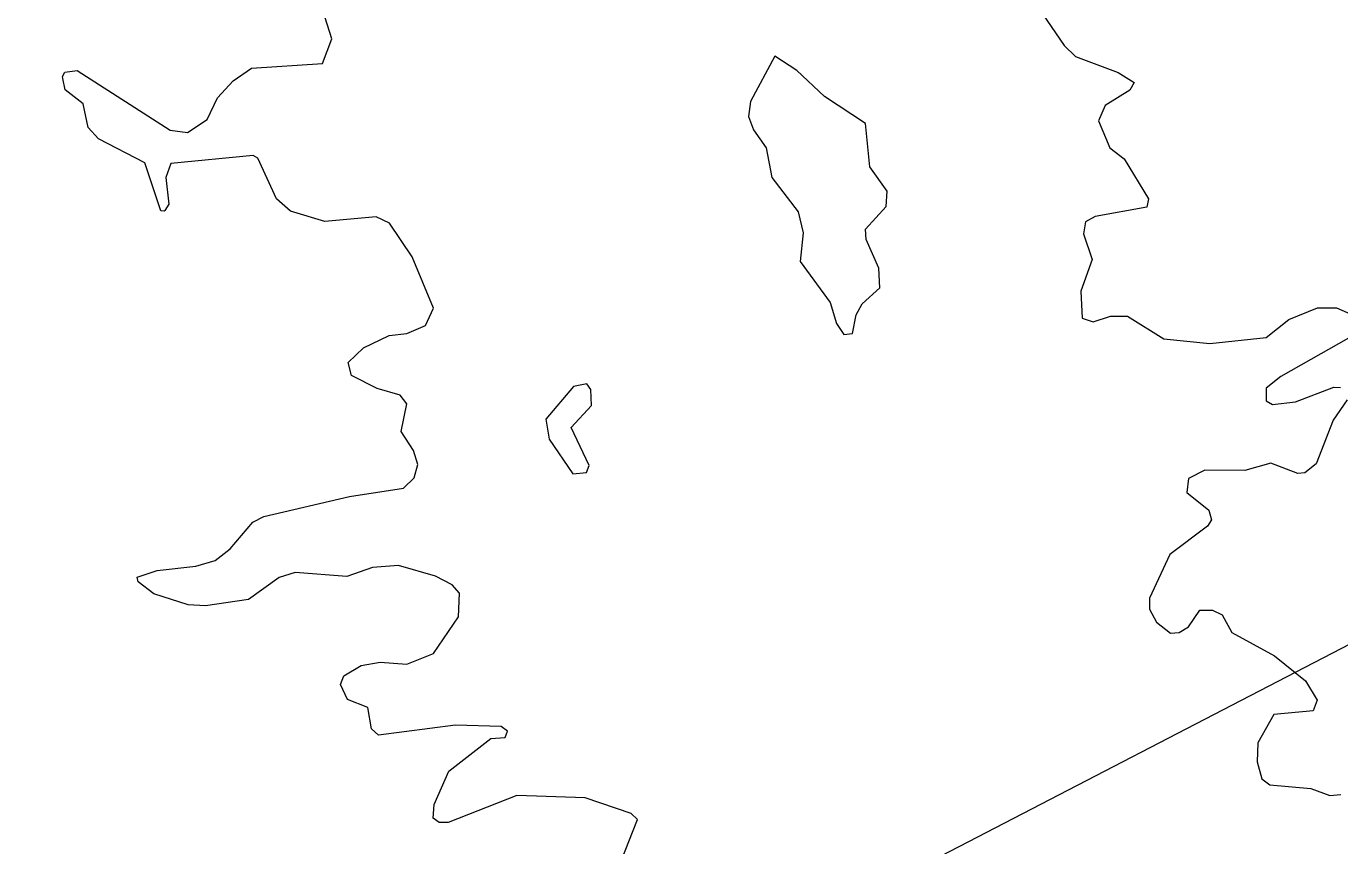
# Model space of a CAD drawing. Extents: x 553962 to 842807, y 8883888 to 9032388.
# Drawn here: x 799240 to 799824, y 9018235 to 9018599 of the extents above; entities that cross this region are included whole.
import ezdxf

# ---------------------------------------------------------------- set-up
doc = ezdxf.new("R2010")
doc.units = 0
doc.header["$LTSCALE"] = 200
doc.linetypes.add('LONG_DASH_SHORT_DASH', pattern=[9.9, 6, -1.2, 1.5, -1.2])
doc.layers.add('1', color=7, linetype='Continuous', lineweight=13)

msp = doc.modelspace()

# ---------------------------------------------------------------- linework, layer by layer
at = {"layer": '1'}
for points in [[(805531, 9014654.6), (804656.1, 9014532), (803479.2, 9015509.3), (802603.2, 9015624.2), (801222.1, 9016866), (800600.9, 9016813.5), (800076, 9017128.6), (799586.1, 9016682.2), (799446.1, 9016839.8), (799239.9, 9016805.7), (799493.9, 9017205.2), (799626.2, 9018219.6), (800434.5, 9018637.8), (800970.4, 9019689.3), (802445.9, 9020169.8), (804093.6, 9022119.5), (804177.1, 9022982.9)], [(799256.2, 9018576.1), (799256, 9018577), (799257, 9018578.9), (799262.5, 9018579.6), (799303.9, 9018553.1), (799311.6, 9018552.1), (799320.4, 9018557.9), (799325, 9018567.4), (799332, 9018575), (799340.1, 9018580.7), (799371.7, 9018582.7), (799375.9, 9018593.7), (799370.8, 9018609.6)], [(799256.2, 9018576.1), (799256, 9018577), (799257, 9018578.9), (799262.5, 9018579.6), (799303.9, 9018553.1), (799311.6, 9018552.1), (799320.4, 9018557.9), (799325, 9018567.4), (799332, 9018575), (799340.1, 9018580.7), (799371.7, 9018582.7), (799375.9, 9018593.7), (799370.8, 9018609.6)], [(799256.2, 9018576.1), (799256, 9018577), (799257, 9018578.9), (799262.5, 9018579.6), (799303.9, 9018553.1), (799311.6, 9018552.1), (799320.4, 9018557.9), (799325, 9018567.4), (799332, 9018575), (799340.1, 9018580.7), (799371.7, 9018582.7), (799375.9, 9018593.7), (799370.8, 9018609.6)], [(799256.2, 9018576.1), (799256, 9018577), (799257, 9018578.9), (799262.5, 9018579.6), (799303.9, 9018553.1), (799311.6, 9018552.1), (799320.4, 9018557.9), (799325, 9018567.4), (799332, 9018575), (799340.1, 9018580.7), (799371.7, 9018582.7), (799375.9, 9018593.7), (799370.8, 9018609.6)], [(799690.3, 9018607.6), (799701.8, 9018590.7), (799706.9, 9018585.8), (799725.8, 9018578.8), (799733, 9018574.3), (799731.1, 9018570.9), (799720.1, 9018564.1), (799717.1, 9018557.2), (799722.2, 9018545.3), (799728.6, 9018540.3), (799739.4, 9018522.5), (799738.6, 9018518.8), (799715.6, 9018514.7), (799711.4, 9018512.3), (799710.5, 9018507), (799714.3, 9018495.6), (799709.2, 9018481.4), (799709.9, 9018469.4), (799714.7, 9018467.9), (799722.5, 9018470.3), (799730, 9018470.3), (799746.2, 9018460.3), (799766.6, 9018458.2), (799791.8, 9018460.9), (799801.9, 9018468.8), (799814.6, 9018474.1), (799814.6, 9018474.1), (799823.1, 9018474.1), (799837.3, 9018467.9)], [(799690.3, 9018607.6), (799701.8, 9018590.7), (799706.9, 9018585.8), (799725.8, 9018578.8), (799733, 9018574.3), (799731.1, 9018570.9), (799720.1, 9018564.1), (799717.1, 9018557.2), (799722.2, 9018545.3), (799728.6, 9018540.3), (799739.4, 9018522.5), (799738.6, 9018518.8), (799715.6, 9018514.7), (799711.4, 9018512.3), (799710.5, 9018507), (799714.3, 9018495.6), (799709.2, 9018481.4), (799709.9, 9018469.4), (799714.7, 9018467.9), (799722.5, 9018470.3), (799730, 9018470.3), (799746.2, 9018460.3), (799766.6, 9018458.2), (799791.8, 9018460.9), (799801.9, 9018468.8), (799814.6, 9018474.1), (799814.6, 9018474.1), (799823.1, 9018474.1), (799837.3, 9018467.9)], [(799690.3, 9018607.6), (799701.8, 9018590.7), (799706.9, 9018585.8), (799725.8, 9018578.8), (799733, 9018574.3), (799731.1, 9018570.9), (799720.1, 9018564.1), (799717.1, 9018557.2), (799722.2, 9018545.3), (799728.6, 9018540.3), (799739.4, 9018522.5), (799738.6, 9018518.8), (799715.6, 9018514.7), (799711.4, 9018512.3), (799710.5, 9018507), (799714.3, 9018495.6), (799709.2, 9018481.4), (799709.9, 9018469.4), (799714.7, 9018467.9), (799722.5, 9018470.3), (799730, 9018470.3), (799746.2, 9018460.3), (799766.6, 9018458.2), (799791.8, 9018460.9), (799801.9, 9018468.8), (799814.6, 9018474.1), (799814.6, 9018474.1), (799823.1, 9018474.1), (799837.3, 9018467.9)], [(799690.3, 9018607.6), (799701.8, 9018590.7), (799706.9, 9018585.8), (799725.8, 9018578.8), (799733, 9018574.3), (799731.1, 9018570.9), (799720.1, 9018564.1), (799717.1, 9018557.2), (799722.2, 9018545.3), (799728.6, 9018540.3), (799739.4, 9018522.5), (799738.6, 9018518.8), (799715.6, 9018514.7), (799711.4, 9018512.3), (799710.5, 9018507), (799714.3, 9018495.6), (799709.2, 9018481.4), (799709.9, 9018469.4), (799714.7, 9018467.9), (799722.5, 9018470.3), (799730, 9018470.3), (799746.2, 9018460.3), (799766.6, 9018458.2), (799791.8, 9018460.9), (799801.9, 9018468.8), (799814.6, 9018474.1), (799814.6, 9018474.1), (799823.1, 9018474.1), (799837.3, 9018467.9)], [(799301.5, 9018517.3), (799301.3, 9018517), (799299.8, 9018517.2), (799292.7, 9018538.5), (799272.1, 9018549.3), (799267.4, 9018554.2), (799265.2, 9018564.8), (799257.2, 9018571), (799256.2, 9018576.1)], [(799301.5, 9018517.3), (799301.3, 9018517), (799299.8, 9018517.2), (799292.7, 9018538.5), (799272.1, 9018549.3), (799267.4, 9018554.2), (799265.2, 9018564.8), (799257.2, 9018571), (799256.2, 9018576.1)], [(799301.5, 9018517.3), (799301.3, 9018517), (799299.8, 9018517.2), (799292.7, 9018538.5), (799272.1, 9018549.3), (799267.4, 9018554.2), (799265.2, 9018564.8), (799257.2, 9018571), (799256.2, 9018576.1)], [(799301.5, 9018517.3), (799301.3, 9018517), (799299.8, 9018517.2), (799292.7, 9018538.5), (799272.1, 9018549.3), (799267.4, 9018554.2), (799265.2, 9018564.8), (799257.2, 9018571), (799256.2, 9018576.1)], [(799289.7, 9018352.2), (799289.2, 9018354.3), (799298.2, 9018357.2), (799315.4, 9018359.2), (799323.9, 9018361.7), (799330.7, 9018366.8), (799340.7, 9018378.7), (799345.6, 9018381.3), (799383.8, 9018390.2), (799407.8, 9018393.8), (799412.5, 9018398.5), (799414.2, 9018404.4), (799412.3, 9018410.6), (799406.8, 9018419.1), (799409.3, 9018431.4), (799406.3, 9018435.2), (799396.1, 9018438.2), (799384.7, 9018443.9), (799383.2, 9018449.7), (799390, 9018456.2), (799401.4, 9018461.8), (799409.3, 9018462.6), (799417.6, 9018466.2), (799421.2, 9018473.9), (799411.6, 9018496.8), (799401.6, 9018511.7), (799395.7, 9018514.5), (799372.8, 9018512.5), (799357.5, 9018517), (799351.3, 9018522.5), (799343, 9018540.7), (799340.9, 9018541.8), (799304.3, 9018538.2), (799302, 9018532.1), (799303.3, 9018520.2), (799301.5, 9018517.3)], [(799289.7, 9018352.2), (799289.2, 9018354.3), (799298.2, 9018357.2), (799315.4, 9018359.2), (799323.9, 9018361.7), (799330.7, 9018366.8), (799340.7, 9018378.7), (799345.6, 9018381.3), (799383.8, 9018390.2), (799407.8, 9018393.8), (799412.5, 9018398.5), (799414.2, 9018404.4), (799412.3, 9018410.6), (799406.8, 9018419.1), (799409.3, 9018431.4), (799406.3, 9018435.2), (799396.1, 9018438.2), (799384.7, 9018443.9), (799383.2, 9018449.7), (799390, 9018456.2), (799401.4, 9018461.8), (799409.3, 9018462.6), (799417.6, 9018466.2), (799421.2, 9018473.9), (799411.6, 9018496.8), (799401.6, 9018511.7), (799395.7, 9018514.5), (799372.8, 9018512.5), (799357.5, 9018517), (799351.3, 9018522.5), (799343, 9018540.7), (799340.9, 9018541.8), (799304.3, 9018538.2), (799302, 9018532.1), (799303.3, 9018520.2), (799301.5, 9018517.3)], [(799289.7, 9018352.2), (799289.2, 9018354.3), (799298.2, 9018357.2), (799315.4, 9018359.2), (799323.9, 9018361.7), (799330.7, 9018366.8), (799340.7, 9018378.7), (799345.6, 9018381.3), (799383.8, 9018390.2), (799407.8, 9018393.8), (799412.5, 9018398.5), (799414.2, 9018404.4), (799412.3, 9018410.6), (799406.8, 9018419.1), (799409.3, 9018431.4), (799406.3, 9018435.2), (799396.1, 9018438.2), (799384.7, 9018443.9), (799383.2, 9018449.7), (799390, 9018456.2), (799401.4, 9018461.8), (799409.3, 9018462.6), (799417.6, 9018466.2), (799421.2, 9018473.9), (799411.6, 9018496.8), (799401.6, 9018511.7), (799395.7, 9018514.5), (799372.8, 9018512.5), (799357.5, 9018517), (799351.3, 9018522.5), (799343, 9018540.7), (799340.9, 9018541.8), (799304.3, 9018538.2), (799302, 9018532.1), (799303.3, 9018520.2), (799301.5, 9018517.3)], [(799289.7, 9018352.2), (799289.2, 9018354.3), (799298.2, 9018357.2), (799315.4, 9018359.2), (799323.9, 9018361.7), (799330.7, 9018366.8), (799340.7, 9018378.7), (799345.6, 9018381.3), (799383.8, 9018390.2), (799407.8, 9018393.8), (799412.5, 9018398.5), (799414.2, 9018404.4), (799412.3, 9018410.6), (799406.8, 9018419.1), (799409.3, 9018431.4), (799406.3, 9018435.2), (799396.1, 9018438.2), (799384.7, 9018443.9), (799383.2, 9018449.7), (799390, 9018456.2), (799401.4, 9018461.8), (799409.3, 9018462.6), (799417.6, 9018466.2), (799421.2, 9018473.9), (799411.6, 9018496.8), (799401.6, 9018511.7), (799395.7, 9018514.5), (799372.8, 9018512.5), (799357.5, 9018517), (799351.3, 9018522.5), (799343, 9018540.7), (799340.9, 9018541.8), (799304.3, 9018538.2), (799302, 9018532.1), (799303.3, 9018520.2), (799301.5, 9018517.3)], [(799837.3, 9018465.6), (799798.2, 9018443.5), (799791.7, 9018438.4), (799791.7, 9018432.7), (799794.5, 9018431), (799804.8, 9018432.2), (799821.8, 9018438.8), (799824.8, 9018438.6)], [(799837.3, 9018465.6), (799798.2, 9018443.5), (799791.7, 9018438.4), (799791.7, 9018432.7), (799794.5, 9018431), (799804.8, 9018432.2), (799821.8, 9018438.8), (799824.8, 9018438.6)], [(799837.3, 9018465.6), (799798.2, 9018443.5), (799791.7, 9018438.4), (799791.7, 9018432.7), (799794.5, 9018431), (799804.8, 9018432.2), (799821.8, 9018438.8), (799824.8, 9018438.6)], [(799837.3, 9018465.6), (799798.2, 9018443.5), (799791.7, 9018438.4), (799791.7, 9018432.7), (799794.5, 9018431), (799804.8, 9018432.2), (799821.8, 9018438.8), (799824.8, 9018438.6)], [(799827.8, 9018433.1), (799821.6, 9018424.1), (799814, 9018404.6), (799809, 9018400.6), (799805.9, 9018400.4), (799793.8, 9018405), (799782.3, 9018401.7), (799764.4, 9018401.9), (799757.2, 9018398.2), (799756.4, 9018391.9), (799766.2, 9018384), (799767.4, 9018379.8), (799765.7, 9018377), (799748.8, 9018364.3), (799739.8, 9018344.9), (799739.8, 9018340), (799743, 9018334.2), (799749.2, 9018329.4), (799753, 9018329.7), (799757.2, 9018332.2), (799762.2, 9018339.6), (799767.9, 9018339.6), (799772.1, 9018337.5), (799776.4, 9018329.7), (799795.5, 9018319.2), (799809.3, 9018308.2), (799814.4, 9018299.5), (799812.7, 9018294.8), (799795.1, 9018293.1), (799788.1, 9018280.5), (799787.8, 9018272.1), (799789.8, 9018264.6), (799793.4, 9018261.9), (799811.6, 9018260.2), (799820.1, 9018257.2), (799824.9, 9018257.6)], [(799827.8, 9018433.1), (799821.6, 9018424.1), (799814, 9018404.6), (799809, 9018400.6), (799805.9, 9018400.4), (799793.8, 9018405), (799782.3, 9018401.7), (799764.4, 9018401.9), (799757.2, 9018398.2), (799756.4, 9018391.9), (799766.2, 9018384), (799767.4, 9018379.8), (799765.7, 9018377), (799748.8, 9018364.3), (799739.8, 9018344.9), (799739.8, 9018340), (799743, 9018334.2), (799749.2, 9018329.4), (799753, 9018329.7), (799757.2, 9018332.2), (799762.2, 9018339.6), (799767.9, 9018339.6), (799772.1, 9018337.5), (799776.4, 9018329.7), (799795.5, 9018319.2), (799809.3, 9018308.2), (799814.4, 9018299.5), (799812.7, 9018294.8), (799795.1, 9018293.1), (799788.1, 9018280.5), (799787.8, 9018272.1), (799789.8, 9018264.6), (799793.4, 9018261.9), (799811.6, 9018260.2), (799820.1, 9018257.2), (799824.9, 9018257.6)], [(799827.8, 9018433.1), (799821.6, 9018424.1), (799814, 9018404.6), (799809, 9018400.6), (799805.9, 9018400.4), (799793.8, 9018405), (799782.3, 9018401.7), (799764.4, 9018401.9), (799757.2, 9018398.2), (799756.4, 9018391.9), (799766.2, 9018384), (799767.4, 9018379.8), (799765.7, 9018377), (799748.8, 9018364.3), (799739.8, 9018344.9), (799739.8, 9018340), (799743, 9018334.2), (799749.2, 9018329.4), (799753, 9018329.7), (799757.2, 9018332.2), (799762.2, 9018339.6), (799767.9, 9018339.6), (799772.1, 9018337.5), (799776.4, 9018329.7), (799795.5, 9018319.2), (799809.3, 9018308.2), (799814.4, 9018299.5), (799812.7, 9018294.8), (799795.1, 9018293.1), (799788.1, 9018280.5), (799787.8, 9018272.1), (799789.8, 9018264.6), (799793.4, 9018261.9), (799811.6, 9018260.2), (799820.1, 9018257.2), (799824.9, 9018257.6)], [(799827.8, 9018433.1), (799821.6, 9018424.1), (799814, 9018404.6), (799809, 9018400.6), (799805.9, 9018400.4), (799793.8, 9018405), (799782.3, 9018401.7), (799764.4, 9018401.9), (799757.2, 9018398.2), (799756.4, 9018391.9), (799766.2, 9018384), (799767.4, 9018379.8), (799765.7, 9018377), (799748.8, 9018364.3), (799739.8, 9018344.9), (799739.8, 9018340), (799743, 9018334.2), (799749.2, 9018329.4), (799753, 9018329.7), (799757.2, 9018332.2), (799762.2, 9018339.6), (799767.9, 9018339.6), (799772.1, 9018337.5), (799776.4, 9018329.7), (799795.5, 9018319.2), (799809.3, 9018308.2), (799814.4, 9018299.5), (799812.7, 9018294.8), (799795.1, 9018293.1), (799788.1, 9018280.5), (799787.8, 9018272.1), (799789.8, 9018264.6), (799793.4, 9018261.9), (799811.6, 9018260.2), (799820.1, 9018257.2), (799824.9, 9018257.6)], [(799504.5, 9018227.7), (799511.9, 9018246.4), (799509.1, 9018249.2), (799488.7, 9018256.1), (799458.2, 9018257.2), (799427.6, 9018245.1), (799423.7, 9018245.1), (799421, 9018247), (799421.4, 9018253.1), (799428, 9018267.9), (799446.7, 9018282.5), (799453.1, 9018282.9), (799454.1, 9018285.7), (799451.3, 9018287.8), (799430.9, 9018288.4), (799396.6, 9018284), (799393.6, 9018286.8), (799391.9, 9018296.3), (799382.8, 9018299.9), (799379.8, 9018306.5), (799381.3, 9018310.3), (799388.9, 9018315), (799397.4, 9018316.5), (799409.3, 9018315.6), (799421.1, 9018320.3), (799432.2, 9018336.6), (799432.7, 9018347.2), (799429.5, 9018350.9), (799422, 9018354.7), (799405.5, 9018359.4), (799394, 9018358.5), (799382.5, 9018354.5), (799359.6, 9018356.4), (799352.4, 9018354.1), (799352.4, 9018354.1), (799338.8, 9018344.3), (799319.6, 9018341.5), (799312, 9018342), (799296.7, 9018346.8), (799289.7, 9018352.2)], [(799504.5, 9018227.7), (799511.9, 9018246.4), (799509.1, 9018249.2), (799488.7, 9018256.1), (799458.2, 9018257.2), (799427.6, 9018245.1), (799423.7, 9018245.1), (799421, 9018247), (799421.4, 9018253.1), (799428, 9018267.9), (799446.7, 9018282.5), (799453.1, 9018282.9), (799454.1, 9018285.7), (799451.3, 9018287.8), (799430.9, 9018288.4), (799396.6, 9018284), (799393.6, 9018286.8), (799391.9, 9018296.3), (799382.8, 9018299.9), (799379.8, 9018306.5), (799381.3, 9018310.3), (799388.9, 9018315), (799397.4, 9018316.5), (799409.3, 9018315.6), (799421.1, 9018320.3), (799432.2, 9018336.6), (799432.7, 9018347.2), (799429.5, 9018350.9), (799422, 9018354.7), (799405.5, 9018359.4), (799394, 9018358.5), (799382.5, 9018354.5), (799359.6, 9018356.4), (799352.4, 9018354.1), (799352.4, 9018354.1), (799338.8, 9018344.3), (799319.6, 9018341.5), (799312, 9018342), (799296.7, 9018346.8), (799289.7, 9018352.2)], [(799504.5, 9018227.7), (799511.9, 9018246.4), (799509.1, 9018249.2), (799488.7, 9018256.1), (799458.2, 9018257.2), (799427.6, 9018245.1), (799423.7, 9018245.1), (799421, 9018247), (799421.4, 9018253.1), (799428, 9018267.9), (799446.7, 9018282.5), (799453.1, 9018282.9), (799454.1, 9018285.7), (799451.3, 9018287.8), (799430.9, 9018288.4), (799396.6, 9018284), (799393.6, 9018286.8), (799391.9, 9018296.3), (799382.8, 9018299.9), (799379.8, 9018306.5), (799381.3, 9018310.3), (799388.9, 9018315), (799397.4, 9018316.5), (799409.3, 9018315.6), (799421.1, 9018320.3), (799432.2, 9018336.6), (799432.7, 9018347.2), (799429.5, 9018350.9), (799422, 9018354.7), (799405.5, 9018359.4), (799394, 9018358.5), (799382.5, 9018354.5), (799359.6, 9018356.4), (799352.4, 9018354.1), (799352.4, 9018354.1), (799338.8, 9018344.3), (799319.6, 9018341.5), (799312, 9018342), (799296.7, 9018346.8), (799289.7, 9018352.2)], [(799504.5, 9018227.7), (799511.9, 9018246.4), (799509.1, 9018249.2), (799488.7, 9018256.1), (799458.2, 9018257.2), (799427.6, 9018245.1), (799423.7, 9018245.1), (799421, 9018247), (799421.4, 9018253.1), (799428, 9018267.9), (799446.7, 9018282.5), (799453.1, 9018282.9), (799454.1, 9018285.7), (799451.3, 9018287.8), (799430.9, 9018288.4), (799396.6, 9018284), (799393.6, 9018286.8), (799391.9, 9018296.3), (799382.8, 9018299.9), (799379.8, 9018306.5), (799381.3, 9018310.3), (799388.9, 9018315), (799397.4, 9018316.5), (799409.3, 9018315.6), (799421.1, 9018320.3), (799432.2, 9018336.6), (799432.7, 9018347.2), (799429.5, 9018350.9), (799422, 9018354.7), (799405.5, 9018359.4), (799394, 9018358.5), (799382.5, 9018354.5), (799359.6, 9018356.4), (799352.4, 9018354.1), (799352.4, 9018354.1), (799338.8, 9018344.3), (799319.6, 9018341.5), (799312, 9018342), (799296.7, 9018346.8), (799289.7, 9018352.2)]]:
    msp.add_lwpolyline(points, dxfattribs=at)
for points in [[(799584.3, 9018494.7), (799597.7, 9018476.4), (799600.5, 9018467.1), (799603.8, 9018462.2), (799607.7, 9018462.6), (799609.2, 9018470.9), (799611.9, 9018475.8), (799619.8, 9018483), (799619.4, 9018491.7), (799613.7, 9018504.5), (799613.4, 9018509.1), (799622.6, 9018519.1), (799623, 9018525.9), (799615.3, 9018536.8), (799613.4, 9018556.1), (799595.2, 9018568), (799582.8, 9018579.7), (799573.1, 9018586), (799562.3, 9018565.8), (799561.4, 9018559.2), (799563.5, 9018553.3), (799569.2, 9018545.2), (799571.8, 9018532.1), (799583.5, 9018516.8), (799585.6, 9018507.4)], [(799584.3, 9018494.7), (799597.7, 9018476.4), (799600.5, 9018467.1), (799603.8, 9018462.2), (799607.7, 9018462.6), (799609.2, 9018470.9), (799611.9, 9018475.8), (799619.8, 9018483), (799619.4, 9018491.7), (799613.7, 9018504.5), (799613.4, 9018509.1), (799622.6, 9018519.1), (799623, 9018525.9), (799615.3, 9018536.8), (799613.4, 9018556.1), (799595.2, 9018568), (799582.8, 9018579.7), (799573.1, 9018586), (799562.3, 9018565.8), (799561.4, 9018559.2), (799563.5, 9018553.3), (799569.2, 9018545.2), (799571.8, 9018532.1), (799583.5, 9018516.8), (799585.6, 9018507.4)], [(799584.3, 9018494.7), (799597.7, 9018476.4), (799600.5, 9018467.1), (799603.8, 9018462.2), (799607.7, 9018462.6), (799609.2, 9018470.9), (799611.9, 9018475.8), (799619.8, 9018483), (799619.4, 9018491.7), (799613.7, 9018504.5), (799613.4, 9018509.1), (799622.6, 9018519.1), (799623, 9018525.9), (799615.3, 9018536.8), (799613.4, 9018556.1), (799595.2, 9018568), (799582.8, 9018579.7), (799573.1, 9018586), (799562.3, 9018565.8), (799561.4, 9018559.2), (799563.5, 9018553.3), (799569.2, 9018545.2), (799571.8, 9018532.1), (799583.5, 9018516.8), (799585.6, 9018507.4)], [(799584.3, 9018494.7), (799597.7, 9018476.4), (799600.5, 9018467.1), (799603.8, 9018462.2), (799607.7, 9018462.6), (799609.2, 9018470.9), (799611.9, 9018475.8), (799619.8, 9018483), (799619.4, 9018491.7), (799613.7, 9018504.5), (799613.4, 9018509.1), (799622.6, 9018519.1), (799623, 9018525.9), (799615.3, 9018536.8), (799613.4, 9018556.1), (799595.2, 9018568), (799582.8, 9018579.7), (799573.1, 9018586), (799562.3, 9018565.8), (799561.4, 9018559.2), (799563.5, 9018553.3), (799569.2, 9018545.2), (799571.8, 9018532.1), (799583.5, 9018516.8), (799585.6, 9018507.4)], [(799482.4, 9018420.9), (799491.5, 9018430.6), (799491.1, 9018437.8), (799489.4, 9018440.3), (799483.4, 9018439), (799471.1, 9018424.6), (799472.6, 9018415.6), (799483.2, 9018400.2), (799489.2, 9018400.8), (799490.4, 9018404)], [(799482.4, 9018420.9), (799491.5, 9018430.6), (799491.1, 9018437.8), (799489.4, 9018440.3), (799483.4, 9018439), (799471.1, 9018424.6), (799472.6, 9018415.6), (799483.2, 9018400.2), (799489.2, 9018400.8), (799490.4, 9018404)], [(799482.4, 9018420.9), (799491.5, 9018430.6), (799491.1, 9018437.8), (799489.4, 9018440.3), (799483.4, 9018439), (799471.1, 9018424.6), (799472.6, 9018415.6), (799483.2, 9018400.2), (799489.2, 9018400.8), (799490.4, 9018404)], [(799482.4, 9018420.9), (799491.5, 9018430.6), (799491.1, 9018437.8), (799489.4, 9018440.3), (799483.4, 9018439), (799471.1, 9018424.6), (799472.6, 9018415.6), (799483.2, 9018400.2), (799489.2, 9018400.8), (799490.4, 9018404)]]:
    msp.add_lwpolyline(points, close=True, dxfattribs=at)
at = {"layer": '1', "linetype": 'LONG_DASH_SHORT_DASH', "lineweight": 60}
msp.add_spline([(799730.7, 9018099.1), (799781.3, 9018145.5), (799885.1, 9018246.8), (799939, 9018312.6), (800004, 9018370), (800066.4, 9018424.8), (800133.1, 9018458.6), (800205.7, 9018471.2), (800231.6, 9018470)], degree=3, dxfattribs=at)
msp.add_spline([(799730.7, 9018099.1), (799781.3, 9018145.5), (799885.1, 9018246.8), (799939, 9018312.6), (800004, 9018370), (800066.4, 9018424.8), (800133.1, 9018458.6), (800205.7, 9018471.2), (800231.6, 9018470)], degree=3, dxfattribs=at)

doc.saveas('drawing.dxf')
